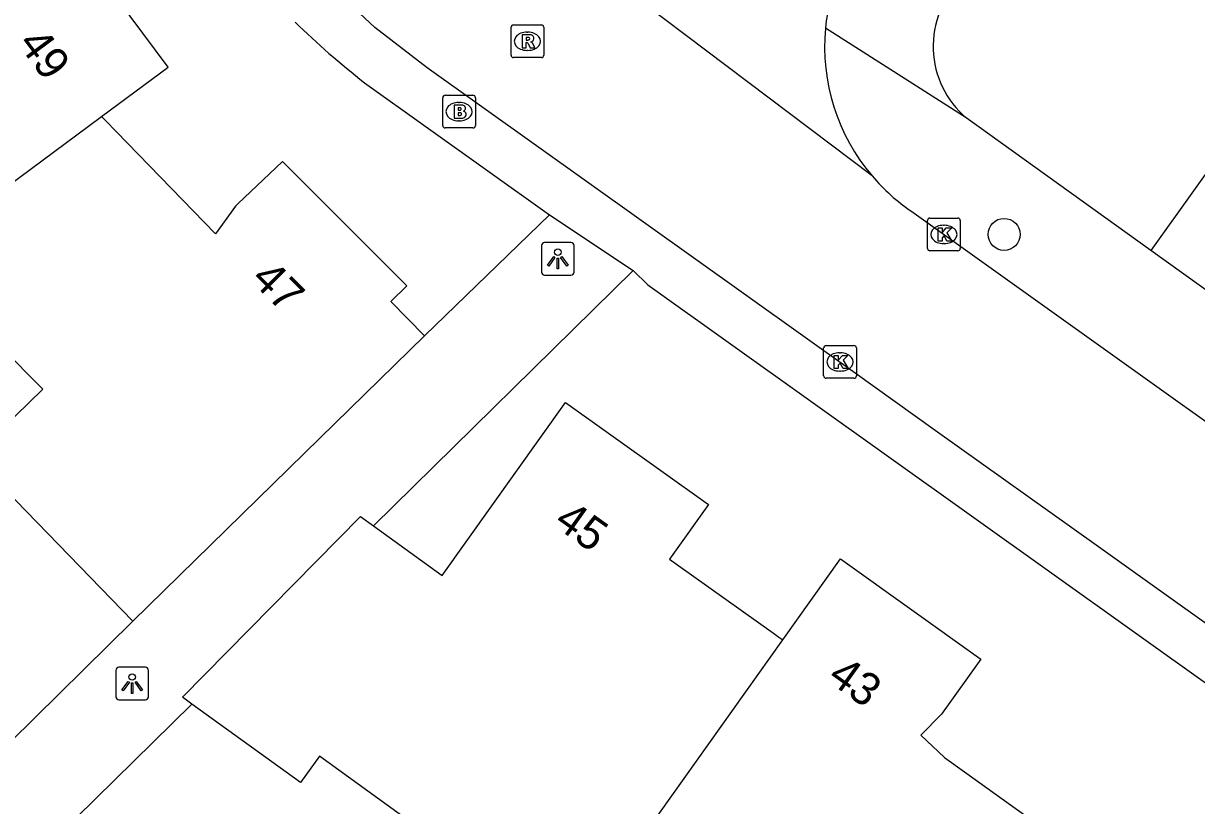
# Model space of a CAD drawing. Extents: x 157767 to 159171, y 387842 to 389425.
# Drawn here: x 158212.64 to 158248.51, y 388753.46 to 388777.38 of the extents above; entities that cross this region are included whole.
import ezdxf

# ---------------------------------------------------------------- set-up
doc = ezdxf.new("R2010")
doc.units = 0
for name, color, linetype in [('IMGEO_Boom', 7, 'Continuous'), ('IMGEO_Brandkraan', 7, 'Continuous'), ('IMGEO_Kolk', 7, 'Continuous'), ('IMGEO_Lichtpunt', 7, 'Continuous'), ('IMGEO_Pand', 7, 'Continuous'), ('IMGEO_Pand_nummerreeks', 7, 'Continuous'), ('IMGEO_Rijbaan_lokaal_open', 7, 'Continuous'), ('IMGEO_Rioolput', 7, 'Continuous'), ('IMGEO_Voetpad_open', 7, 'Continuous')]:
    doc.layers.add(name, color=color, linetype=linetype)

msp = doc.modelspace()

# ---------------------------------------------------------------- linework, layer by layer
at = {"layer": 'IMGEO_Boom'}
msp.add_circle((158242.622, 388770.929), 0.489, dxfattribs=at)
at = {"layer": 'IMGEO_Brandkraan'}
for p, q in [((158225.457, 388774.256), (158225.457, 388775.108)), ((158225.532, 388775.182), (158226.384, 388775.182)), ((158226.458, 388775.108), (158226.458, 388774.256)), ((158225.945, 388774.962), (158225.97, 388774.962)), ((158225.968, 388774.402), (158225.943, 388774.402)), ((158226.384, 388774.182), (158225.532, 388774.182))]:
    msp.add_line(p, q, dxfattribs=at)
for points in [[(158225.457, 388774.256), (158225.457, 388775.108)], [(158225.532, 388775.182), (158226.384, 388775.182)], [(158226.458, 388775.108), (158226.458, 388774.256)], [(158225.805, 388774.882), (158225.805, 388774.482), (158226.018, 388774.482)], [(158226.036, 388774.882), (158225.805, 388774.882)], [(158225.984, 388774.801), (158225.93, 388774.801), (158225.93, 388774.725)], [(158225.93, 388774.725), (158225.983, 388774.725)], [(158225.992, 388774.649), (158225.93, 388774.649), (158225.93, 388774.568)], [(158225.93, 388774.568), (158225.992, 388774.568)], [(158226.384, 388774.182), (158225.532, 388774.182)]]:
    msp.add_lwpolyline(points, dxfattribs=at)
for centre, radius, start, end in [((158225.534, 388775.106), 0.0765, 91.552, 178.448), ((158225.534, 388775.106), 0.0765, 91.552, 178.448), ((158226.382, 388775.106), 0.0765, 1.552, 88.448), ((158226.382, 388775.106), 0.0765, 1.552, 88.448), ((158225.985, 388774.763), 0.0379, 267.8285, 90.9355), ((158226.04, 388774.737), 0.145, 59.4692, 91.5367), ((158226.065, 388774.784), 0.0922, 285.5137, 58.1501), ((158225.993, 388774.608), 0.0404, 269.8759, 90.5077), ((158226.024, 388774.733), 0.251, 268.6676, 293.5347), ((158226.07, 388774.592), 0.105, 301.3115, 78.989), ((158225.534, 388774.258), 0.0765, 181.552, 268.448), ((158225.534, 388774.258), 0.0765, 181.552, 268.448), ((158226.382, 388774.258), 0.0765, 271.552, 358.448), ((158226.382, 388774.258), 0.0765, 271.552, 358.448)]:
    msp.add_arc(centre, radius, start, end, dxfattribs=at)
for centre, major_axis, ratio, start_param, end_param in [((158225.944, 388774.682), (-0.387, 0.002), 0.722429, 4.712389, 7.853982), ((158225.969, 388774.682), (-0.39, 0.002), 0.717154, 1.570796, 4.712389)]:
    msp.add_ellipse(centre, major_axis=major_axis, ratio=ratio, start_param=start_param, end_param=end_param, dxfattribs=at)
at = {"layer": 'IMGEO_Kolk'}
for p, q in [((158240.281, 388770.5), (158240.281, 388771.352)), ((158240.356, 388771.426), (158241.208, 388771.426)), ((158240.769, 388771.206), (158240.794, 388771.206)), ((158241.282, 388771.352), (158241.282, 388770.5)), ((158240.792, 388770.646), (158240.767, 388770.646)), ((158241.208, 388770.426), (158240.356, 388770.426)), ((158237.105, 388766.603), (158237.105, 388767.455)), ((158237.18, 388767.529), (158238.032, 388767.529)), ((158237.593, 388767.309), (158237.618, 388767.309)), ((158238.106, 388767.455), (158238.106, 388766.603)), ((158238.032, 388766.529), (158237.18, 388766.529)), ((158237.616, 388766.749), (158237.591, 388766.749))]:
    msp.add_line(p, q, dxfattribs=at)
for points in [[(158240.281, 388770.5), (158240.281, 388771.352)], [(158240.356, 388771.426), (158241.208, 388771.426)], [(158241.282, 388771.352), (158241.282, 388770.5)], [(158240.602, 388771.126), (158240.725, 388771.126), (158240.725, 388770.975), (158240.855, 388771.126), (158241.019, 388771.126), (158240.873, 388770.975), (158241.026, 388770.726), (158240.874, 388770.726), (158240.789, 388770.89), (158240.725, 388770.823), (158240.725, 388770.726), (158240.602, 388770.726), (158240.602, 388771.126)], [(158241.208, 388770.426), (158240.356, 388770.426)], [(158237.105, 388766.603), (158237.105, 388767.455)], [(158237.18, 388767.529), (158238.032, 388767.529)], [(158237.426, 388767.229), (158237.549, 388767.229), (158237.549, 388767.078), (158237.679, 388767.229), (158237.843, 388767.229), (158237.697, 388767.078), (158237.85, 388766.829), (158237.698, 388766.829), (158237.613, 388766.993), (158237.549, 388766.926), (158237.549, 388766.829), (158237.426, 388766.829), (158237.426, 388767.229)], [(158238.106, 388767.455), (158238.106, 388766.603)], [(158238.032, 388766.529), (158237.18, 388766.529)]]:
    msp.add_lwpolyline(points, dxfattribs=at)
for centre, start, end in [((158240.358, 388771.35), 91.552, 178.448), ((158240.358, 388771.35), 91.552, 178.448), ((158241.206, 388771.35), 1.552, 88.448), ((158241.206, 388771.35), 1.552, 88.448), ((158240.358, 388770.502), 181.552, 268.448), ((158240.358, 388770.502), 181.552, 268.448), ((158241.206, 388770.502), 271.552, 358.448), ((158241.206, 388770.502), 271.552, 358.448), ((158237.182, 388767.453), 91.552, 178.448), ((158237.182, 388767.453), 91.552, 178.448), ((158238.03, 388767.453), 1.552, 88.448), ((158238.03, 388767.453), 1.552, 88.448), ((158237.182, 388766.605), 181.552, 268.448), ((158237.182, 388766.605), 181.552, 268.448), ((158238.03, 388766.605), 271.552, 358.448), ((158238.03, 388766.605), 271.552, 358.448)]:
    msp.add_arc(centre, 0.0765, start, end, dxfattribs=at)
for centre, major_axis, ratio, start_param, end_param in [((158240.768, 388770.926), (-0.387, 0.002), 0.722429, 4.712389, 7.853982), ((158240.793, 388770.926), (-0.39, 0.002), 0.717154, 1.570796, 4.712389), ((158237.592, 388767.029), (-0.387, 0.002), 0.722429, 4.712389, 7.853982), ((158237.617, 388767.029), (-0.39, 0.002), 0.717154, 1.570796, 4.712389)]:
    msp.add_ellipse(centre, major_axis=major_axis, ratio=ratio, start_param=start_param, end_param=end_param, dxfattribs=at)
at = {"layer": 'IMGEO_Lichtpunt'}
for p, q in [((158228.478, 388770.585), (158228.478, 388769.778)), ((158228.478, 388770.585), (158228.478, 388769.778)), ((158229.38, 388770.68), (158228.572, 388770.68)), ((158229.38, 388770.68), (158228.572, 388770.68)), ((158229.474, 388769.778), (158229.474, 388770.585)), ((158229.474, 388769.778), (158229.474, 388770.585)), ((158228.572, 388769.684), (158229.38, 388769.684)), ((158228.572, 388769.684), (158229.38, 388769.684)), ((158215.465, 388757.597), (158215.465, 388756.79)), ((158215.465, 388757.597), (158215.465, 388756.79)), ((158216.367, 388757.692), (158215.559, 388757.692)), ((158216.367, 388757.692), (158215.559, 388757.692)), ((158216.461, 388756.79), (158216.461, 388757.597)), ((158216.461, 388756.79), (158216.461, 388757.597)), ((158215.559, 388756.696), (158216.367, 388756.696)), ((158215.559, 388756.696), (158216.367, 388756.696))]:
    msp.add_line(p, q, dxfattribs=at)
for points in [[(158228.852, 388770.249), (158228.891, 388770.221), (158228.703, 388769.959), (158228.665, 388769.986), (158228.852, 388770.249)], [(158228.954, 388770.201), (158229.001, 388770.201), (158229.001, 388769.879), (158228.954, 388769.879), (158228.954, 388770.201)], [(158229.064, 388770.221), (158229.102, 388770.248), (158229.289, 388769.986), (158229.25, 388769.958), (158229.064, 388770.221)], [(158215.839, 388757.261), (158215.878, 388757.233), (158215.69, 388756.971), (158215.652, 388756.998), (158215.839, 388757.261)], [(158215.941, 388757.213), (158215.988, 388757.213), (158215.988, 388756.891), (158215.941, 388756.891), (158215.941, 388757.213)], [(158216.051, 388757.233), (158216.089, 388757.26), (158216.276, 388756.998), (158216.237, 388756.97), (158216.051, 388757.233)]]:
    msp.add_lwpolyline(points, dxfattribs=at)
for centre in [(158228.977, 388770.383), (158215.964, 388757.395)]:
    msp.add_circle(centre, 0.0994, dxfattribs=at)
for centre, start, end in [((158228.572, 388770.585), 90, 180), ((158228.572, 388770.585), 90, 180), ((158229.38, 388770.585), 0, 90), ((158229.38, 388770.585), 0, 90), ((158228.572, 388769.778), 180, 270), ((158228.572, 388769.778), 180, 270), ((158229.38, 388769.778), 270, 0), ((158229.38, 388769.778), 270, 360), ((158215.559, 388757.597), 90, 180), ((158215.559, 388757.597), 90, 180), ((158216.367, 388757.597), 0, 90), ((158216.367, 388757.597), 0, 90), ((158215.559, 388756.79), 180, 270), ((158215.559, 388756.79), 180, 270), ((158216.367, 388756.79), 270, 0), ((158216.367, 388756.79), 270, 360)]:
    msp.add_arc(centre, 0.0946, start, end, dxfattribs=at)
at = {"layer": 'IMGEO_Pand'}
for points in [[(158266.899, 388791.647), (158263.003, 388794.437), (158256.578, 388785.463), (158252.278, 388788.542), (158247.029, 388781.21), (158252.177, 388777.524), (158247.105, 388770.44)], [(158215.029, 388774.529), (158217.065, 388776.038), (158213.964, 388780.214), (158212.359, 388779.022), (158211.668, 388778.26), (158208.984, 388781.688), (158208.867, 388781.837)], [(158208.873, 388769.965), (158215.029, 388774.529)], [(158224.906, 388767.823), (158223.873, 388768.88), (158224.36, 388769.356), (158220.563, 388773.16), (158219.192, 388771.862), (158219.118, 388771.792), (158218.516, 388770.946), (158215.471, 388774.076), (158215.158, 388774.397), (158215.029, 388774.529)], [(158250.14, 388768.267), (158247.105, 388770.44)], [(158208.873, 388769.965), (158208.996, 388769.8), (158209.374, 388770.081), (158213.234, 388766.197), (158211.106, 388764.13), (158215.981, 388759.107)], [(158224.906, 388767.823), (158221.704, 388764.696), (158215.981, 388759.107)], [(158223.337, 388762.017), (158225.441, 388760.5), (158229.214, 388765.788), (158233.582, 388762.671), (158232.39, 388761.001), (158232.61, 388760.844), (158235.569, 388758.732), (158235.738, 388758.611), (158235.853, 388758.529)], [(158217.789, 388756.568), (158217.501, 388756.776), (158222.94, 388762.303), (158223.337, 388762.017)], [(158235.853, 388758.529), (158237.621, 388761.012), (158241.912, 388757.937), (158240.71, 388756.255), (158240.08, 388755.62), (158240.804, 388754.937), (158243.569, 388752.949)], [(158230.196, 388750.586), (158235.853, 388758.529)], [(158230.196, 388750.586), (158229.778, 388750), (158228.799, 388748.625), (158228.677, 388748.712), (158226.872, 388750), (158226.022, 388750.606), (158226.604, 388751.421), (158221.686, 388754.973), (158221.107, 388754.172), (158217.789, 388756.568)]]:
    msp.add_lwpolyline(points, dxfattribs=at)
at = {"layer": 'IMGEO_Rijbaan_lokaal_open'}
for points in [[(158238.589, 388772.715), (158226.532, 388781.82)], [(158268.652, 388744.854), (158266.198, 388746.605), (158263.735, 388748.363), (158261.442, 388750), (158258.337, 388752.216), (158255.894, 388753.959), (158250.963, 388757.479), (158245.438, 388761.423), (158240.517, 388764.935), (158238.07, 388766.681), (158224.979, 388776.025), (158223.383, 388777.257), (158221.977, 388778.576), (158221.196, 388779.309), (158219.469, 388781.318)], [(158239.802, 388771.625), (158245.08, 388767.857), (158251.251, 388763.45), (158252.289, 388762.708)]]:
    msp.add_lwpolyline(points, dxfattribs=at)
for centre, radius, start, end in [((158243.237, 388776.67), 6.102, 141.1359, 174.7364), ((158243.237, 388776.668), 6.102, 174.7189, 220.3833), ((158243.225, 388776.654), 6.084, 220.3545, 235.7599)]:
    msp.add_arc(centre, radius, start, end, dxfattribs=at)
at = {"layer": 'IMGEO_Rioolput'}
for p, q in [((158227.547, 388776.408), (158227.547, 388777.26)), ((158227.622, 388777.334), (158228.474, 388777.334)), ((158228.548, 388777.26), (158228.548, 388776.408)), ((158228.035, 388777.114), (158228.06, 388777.114)), ((158228.058, 388776.554), (158228.033, 388776.554)), ((158228.474, 388776.334), (158227.622, 388776.334))]:
    msp.add_line(p, q, dxfattribs=at)
for points in [[(158227.547, 388776.408), (158227.547, 388777.26)], [(158227.622, 388777.334), (158228.474, 388777.334)], [(158228.548, 388777.26), (158228.548, 388776.408)], [(158228.136, 388777.032), (158227.884, 388777.034), (158227.884, 388776.634)], [(158228.062, 388776.953), (158228.008, 388776.953), (158228.008, 388776.872)], [(158227.884, 388776.634), (158228.008, 388776.634), (158228.008, 388776.796), (158228.019, 388776.796)], [(158228.008, 388776.872), (158228.06, 388776.872)], [(158228.066, 388776.767), (158228.137, 388776.634), (158228.277, 388776.634), (158228.212, 388776.76)], [(158228.474, 388776.334), (158227.622, 388776.334)]]:
    msp.add_lwpolyline(points, dxfattribs=at)
for centre, radius, start, end in [((158227.624, 388777.258), 0.0765, 91.552, 178.448), ((158227.624, 388777.258), 0.0765, 91.552, 178.448), ((158228.472, 388777.258), 0.0765, 1.552, 88.448), ((158228.472, 388777.258), 0.0765, 1.552, 88.448), ((158228.068, 388776.857), 0.0964, 77.0061, 93.1865), ((158228.082, 388776.914), 0.0378, 276.6634, 79.6772), ((158228.135, 388776.922), 0.109, 350.3612, 89.416), ((158228.133, 388776.922), 0.112, 277.5842, 350.9817), ((158228.018, 388776.743), 0.0533, 26.0293, 88.6989), ((158228.044, 388777.061), 0.19, 274.7715, 282.9687), ((158228.117, 388776.707), 0.108, 29.5134, 73.7905), ((158227.624, 388776.41), 0.0765, 181.552, 268.448), ((158227.624, 388776.41), 0.0765, 181.552, 268.448), ((158228.472, 388776.41), 0.0765, 271.552, 358.448), ((158228.472, 388776.41), 0.0765, 271.552, 358.448)]:
    msp.add_arc(centre, radius, start, end, dxfattribs=at)
for centre, major_axis, ratio, start_param, end_param in [((158228.034, 388776.834), (-0.387, 0.002), 0.722429, 4.712389, 7.853982), ((158228.059, 388776.834), (-0.39, 0.002), 0.717154, 1.570796, 4.712389)]:
    msp.add_ellipse(centre, major_axis=major_axis, ratio=ratio, start_param=start_param, end_param=end_param, dxfattribs=at)
at = {"layer": 'IMGEO_Voetpad_open'}
for points in [[(158241.463, 388774.491), (158237.161, 388777.23)], [(158223.067, 388775.562), (158228.723, 388771.53)], [(158247.105, 388770.44), (158241.463, 388774.491)], [(158228.723, 388771.53), (158224.906, 388767.823)], [(158228.723, 388771.53), (158231.284, 388769.82)], [(158231.284, 388769.82), (158223.337, 388762.017)], [(158231.284, 388769.82), (158231.725, 388769.385), (158258.891, 388750), (158284.736, 388731.557)], [(158215.981, 388759.107), (158209.98, 388753.187)], [(158217.789, 388756.568), (158211.294, 388750.191)]]:
    msp.add_lwpolyline(points, dxfattribs=at)
for centre, radius, start, end in [((158243.323, 388776.678), 2.87, 134.381, 229.6192), ((158239.798, 388796.811), 27.045, 225.8026, 231.7835)]:
    msp.add_arc(centre, radius, start, end, dxfattribs=at)

# ---------------------------------------------------------------- texts
at = {"layer": 'IMGEO_Pand_nummerreeks'}
for s, rotation, p in [('49', 306.5946, (158212.442, 388776.762)), ('47', 314.9483, (158219.555, 388769.525)), ('45', 324.4881, (158228.819, 388762.039)), ('43', 324.3792, (158237.184, 388757.29))]:
    msp.add_text(s, height=1, rotation=rotation, dxfattribs=at).set_placement(p)

doc.saveas('drawing.dxf')
